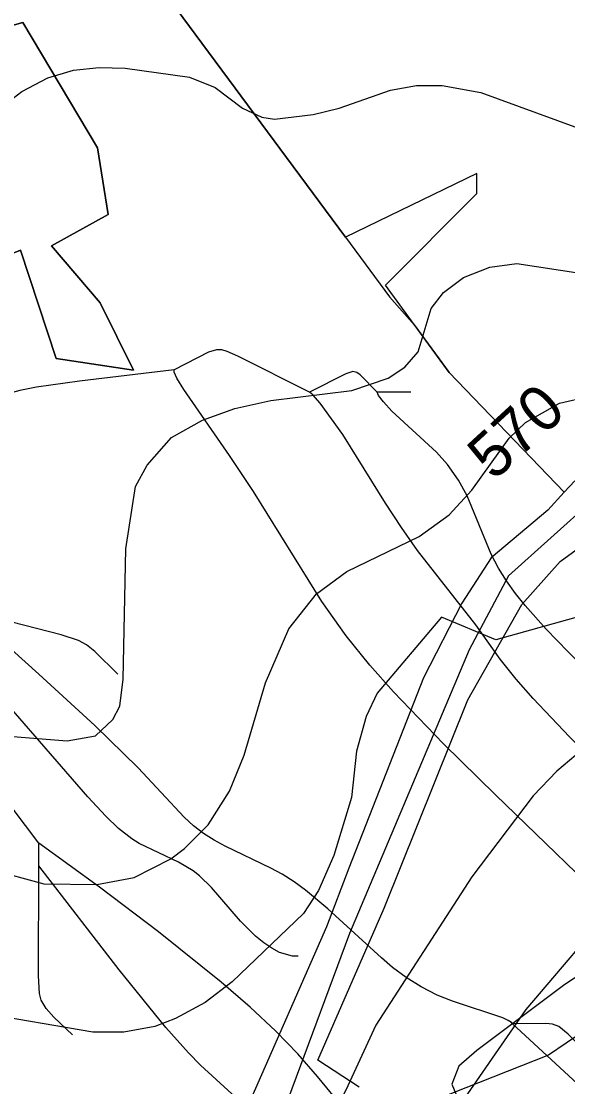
# Model space of a CAD drawing. Extents: x -709584 to -702006, y -1161789 to -1157496.
# Drawn here: x -707040.9 to -706919.7, y -1159166 to -1158929.8 of the extents above; entities that cross this region are included whole.
import ezdxf

# ---------------------------------------------------------------- set-up
doc = ezdxf.new("R2010")
doc.units = 0
for name, color, linetype in [('102_obvod PÚ', 7, 'Continuous'), ('110_silnice II. třídy a III. třídy', 7, 'Continuous'), ('120_vrstevnice hlavní', 7, 'Continuous'), ('121_vrstevnice hlavní_popis', 7, 'Continuous'), ('122_vrstevnice základní', 7, 'Continuous'), ('408_BPEJ_linie', 7, 'Continuous'), ('411_akumulovaný odtok', 7, 'Continuous'), ('419_LPIS PB', 7, 'Continuous')]:
    doc.layers.add(name, color=color, linetype=linetype)

msp = doc.modelspace()

# ---------------------------------------------------------------- linework, layer by layer
at = {"layer": '102_obvod PÚ'}
for points in [[(-707062.07, -1158946.01), (-707059.97, -1158935.48), (-707040.52, -1158930.02), (-707024, -1158957.85), (-707021.58, -1158972.62), (-707034.17, -1158979.51), (-707023.36, -1158992.21), (-707015.97, -1159007.12), (-707033.1, -1159004.52), (-707041.06, -1158980.54), (-707043.95, -1158981.65), (-707062.07, -1158946.01)], [(-707062.07, -1158946.01), (-707043.95, -1158981.65), (-707041.06, -1158980.54), (-707033.1, -1159004.52), (-707015.97, -1159007.12), (-707023.36, -1158992.21), (-707034.17, -1158979.51), (-707021.58, -1158972.62), (-707024, -1158957.85), (-707040.52, -1158930.02), (-707059.97, -1158935.48), (-707062.07, -1158946.01)]]:
    msp.add_lwpolyline(points, dxfattribs=at)
at = {"layer": '110_silnice II. třídy a III. třídy'}
msp.add_lwpolyline([(-706735.67, -1158884.09), (-706778.1, -1158943.84), (-706798.35, -1158966.48), (-706833.54, -1158993.47), (-706866.33, -1159013.22), (-706914.06, -1159035.87), (-706932.87, -1159052.74), (-706941.55, -1159069.12), (-706968.13, -1159131.99), (-706993.68, -1159200.89), (-707009.59, -1159240.89), (-707012.49, -1159265.94), (-706994.17, -1159352.49), (-706985.01, -1159395.38), (-706991.78, -1159479.49), (-706999.01, -1159615.85)], dxfattribs=at)
at = {"layer": '120_vrstevnice hlavní'}
msp.add_lwpolyline([(-707047.85, -1159117.74), (-707035.85, -1159121.02), (-707024.14, -1159121.16), (-707015.85, -1159119.59), (-707007.71, -1159115.45), (-707004.71, -1159113.16), (-706999.42, -1159107.88), (-706994.71, -1159100.45), (-706991.42, -1159092.45), (-706986.71, -1159076.45), (-706981.56, -1159064.45), (-706975.42, -1159056.73), (-706968.7, -1159051.73), (-706952.7, -1159044.02), (-706945.99, -1159039.16), (-706940.99, -1159033.73), (-706932.7, -1159022.16), (-706929.13, -1159018.73), (-706921.56, -1159014.44), (-706908.7, -1159011.44)], dxfattribs=at)
at = {"layer": '122_vrstevnice základní'}
for points in [[(-707044.57, -1158948.3), (-707040.71, -1158945.3), (-707034.99, -1158942.3), (-707029.28, -1158940.58), (-707023.56, -1158940.01), (-707017.85, -1158940.15), (-707003.56, -1158942.16), (-706997.85, -1158944.44), (-706991.85, -1158949.01), (-706987.56, -1158951.01), (-706984.71, -1158951.44), (-706976.13, -1158950.44), (-706970.42, -1158949.01), (-706958.99, -1158945.01), (-706953.28, -1158944.01), (-706947.56, -1158944.01), (-706938.99, -1158945.58), (-706918.13, -1158953.16), (-706908.7, -1158956.01), (-706899.27, -1158956.73), (-706892.99, -1158955.73), (-706889.84, -1158954.44), (-706883.7, -1158948.44), (-706869.84, -1158925.73)], [(-706682.12, -1158951.3), (-706697.55, -1158956.3), (-706714.69, -1158964.44), (-706732.98, -1158975.87), (-706811.41, -1159018.73), (-706828.84, -1159029.87), (-706846.7, -1159040.45), (-706852.41, -1159044.73), (-706867.7, -1159054.3), (-706880.7, -1159063.59), (-706884.41, -1159065.59), (-706900.7, -1159077.59), (-706906.7, -1159083.02), (-706922.13, -1159096.02), (-706927.42, -1159101.45), (-706940.99, -1159119.45), (-706962.28, -1159152.31), (-706968.46, -1159165.75), (-706975.16, -1159179.14)], [(-706560.95, -1158976.03), (-706589.26, -1158976.73), (-706606.4, -1158974.44), (-706625.26, -1158969.58), (-706638.97, -1158967.87), (-706647.55, -1158967.87), (-706662.98, -1158969.73), (-706671.55, -1158971.58), (-706681.83, -1158975.01), (-706705.83, -1158986.3), (-706715.55, -1158991.73), (-706743.84, -1159009.59), (-706755.98, -1159016.73), (-706771.55, -1159025.3), (-706805.55, -1159043.45), (-706819.55, -1159052.73), (-706857.41, -1159079.88), (-706882.98, -1159100.59), (-706908.27, -1159124.45), (-706928.99, -1159148.88), (-706951.56, -1159181.45)], [(-707042.71, -1159088.3), (-707030.71, -1159089.3), (-707024.42, -1159088.16), (-707020.56, -1159084.59), (-707018.99, -1159081.59), (-707018.28, -1159075.59), (-707017.71, -1159046.73), (-707015.56, -1159032.87), (-707012.99, -1159028.16), (-707007.56, -1159022.02), (-707000.71, -1159018.16), (-706993.56, -1159015.59), (-706985.56, -1159013.87), (-706967.56, -1159011.59), (-706959.56, -1159008.87), (-706955.85, -1159006.44), (-706952.85, -1159003.02), (-706949.99, -1158993.44), (-706947.27, -1158989.87), (-706942.84, -1158986.59), (-706936.99, -1158984.3), (-706930.99, -1158983.44), (-706916.99, -1158985.58)], [(-706912.13, -1159060.3), (-706935.69, -1159066.92), (-706947.69, -1159061.9), (-706961.99, -1159078.73), (-706964.42, -1159083.88), (-706966.56, -1159091.59), (-706967.7, -1159101.88), (-706971.56, -1159114.74), (-706974.99, -1159122.45), (-706978.28, -1159127.59), (-706994.13, -1159142.74), (-707000.13, -1159147.31), (-707006.71, -1159150.88), (-707011.28, -1159152.59), (-707018.14, -1159153.88), (-707024.99, -1159153.88), (-707050.14, -1159149.59)]]:
    msp.add_lwpolyline(points, dxfattribs=at)
at = {"layer": '408_BPEJ_linie'}
msp.add_lwpolyline([(-706900.5, -1159143), (-706924, -1159159), (-706945.5, -1159167.5), (-706974, -1159180), (-706994.5, -1159196.5), (-707008.5, -1159224), (-707017, -1159288)], dxfattribs=at)
at = {"layer": '411_akumulovaný odtok'}
for p, q in [((-706954.49, -1159012), (-706961.99, -1159012)), ((-707036.99, -1159117), (-707036.99, -1159112))]:
    msp.add_line(p, q, dxfattribs=at)
for points in [[(-706976.99, -1159012), (-706992.87, -1159003.98), (-706995.22, -1159002.94), (-706996.4, -1159002.62), (-706997.57, -1159002.6), (-706999.34, -1159003.11), (-707006.99, -1159007)], [(-707006.99, -1159007), (-707027.99, -1159009.57), (-707037.45, -1159010.91), (-707041.16, -1159011.62), (-707044.75, -1159012.55), (-707046.47, -1159013.16), (-707051.02, -1159015.19), (-707054.3, -1159016.27), (-707059.79, -1159017.03), (-707065.46, -1159017.2), (-707071.1, -1159016.93), (-707074.7, -1159016.33), (-707076.41, -1159015.8), (-707079.33, -1159014.28), (-707084.02, -1159011.13), (-707087.82, -1159009.01), (-707089.79, -1159008.19), (-707093.28, -1159007.25), (-707095.91, -1159006.93), (-707096.99, -1159007)], [(-706869.32, -1159168.68), (-706873.7, -1159164.14), (-706884.67, -1159151.74), (-706895.4, -1159140.53), (-706906.68, -1159129.31), (-706935.73, -1159101.25), (-706947.25, -1159089.93), (-706958.35, -1159078.42), (-706963.61, -1159072.53), (-706968.88, -1159066), (-706974.26, -1159058.38), (-706989.39, -1159034.02), (-706994.7, -1159026.01), (-707004.81, -1159011.41), (-707006.35, -1159008.88), (-707006.97, -1159007.54), (-707006.99, -1159007)], [(-706961.99, -1159012), (-706965.73, -1159008.18), (-706966.5, -1159007.6), (-706967.35, -1159007.39), (-706968.91, -1159007.91), (-706976.99, -1159012)], [(-706839.58, -1159168.14), (-706843.05, -1159163.62), (-706846.78, -1159159.21), (-706854.76, -1159150.64), (-706863.16, -1159142.25), (-706871.76, -1159133.94), (-706910.9, -1159096.78), (-706919.34, -1159088.43), (-706927.4, -1159079.93), (-706931.17, -1159075.59), (-706934.68, -1159071.15), (-706940.07, -1159063.6), (-706953, -1159047.09), (-706956.61, -1159042.02), (-706960.14, -1159036.57), (-706969.59, -1159021.4), (-706974.64, -1159014.45), (-706976.24, -1159012.58), (-706976.99, -1159012)], [(-706831.99, -1159137), (-706847.85, -1159128.09), (-706856.21, -1159123.2), (-706863.6, -1159118.56), (-706869.45, -1159114.36), (-706877.7, -1159107.7), (-706891.12, -1159096.13), (-706904.38, -1159084.33), (-706912.12, -1159077.04), (-706919.65, -1159069.58), (-706924.51, -1159064.5), (-706929.14, -1159059.29), (-706931.3, -1159056.61), (-706933.31, -1159053.85), (-706935.11, -1159050.98), (-706936.7, -1159047.89), (-706942.02, -1159034.97), (-706943.94, -1159031.48), (-706946.36, -1159028.06), (-706948.83, -1159025.29), (-706958.7, -1159016.18), (-706960.58, -1159014.16), (-706961.71, -1159012.7), (-706961.99, -1159012)], [(-707019.49, -1159074.5), (-707024.57, -1159069.45), (-707026.41, -1159067.99), (-707028.15, -1159067.04), (-707032, -1159065.77), (-707042.99, -1159063), (-707045.83, -1159061.98), (-707047.55, -1159061.03), (-707049.11, -1159059.83), (-707051.33, -1159057.81), (-707061.99, -1159047)], [(-706931.99, -1159152), (-706932.18, -1159151.71), (-706932.9, -1159151.27), (-706934.09, -1159150.73), (-706945.29, -1159147.03), (-706948.67, -1159145.65), (-706952.24, -1159143.81), (-706955.57, -1159141.73), (-706958.54, -1159139.54), (-706961.05, -1159137.41), (-706972.92, -1159126.52), (-706977.83, -1159122.43), (-706980.39, -1159120.56), (-706983.03, -1159118.86), (-706985.51, -1159117.5), (-706995.69, -1159112.67), (-706998.13, -1159111.34), (-707000.46, -1159109.84), (-707002.67, -1159108.1), (-707004.77, -1159106.18), (-707014.98, -1159095.24), (-707024.56, -1159085.9), (-707036.96, -1159074.53), (-707061.99, -1159052)], [(-707036.99, -1159112), (-707048.86, -1159096.32), (-707050.34, -1159094.13), (-707051.48, -1159091.83), (-707051.96, -1159089.39), (-707052.09, -1159086.82), (-707051.99, -1159072)], [(-706979.49, -1159137), (-706980.76, -1159137.04), (-706983.59, -1159136.19), (-706985.32, -1159135.27), (-706987.12, -1159134.04), (-706988.92, -1159132.58), (-706992.28, -1159129.28), (-706998.66, -1159121.82), (-707001.32, -1159119.25), (-707002.78, -1159118.12), (-707006.04, -1159116.2), (-707014.7, -1159112.03), (-707016.33, -1159111.04), (-707019.34, -1159108.69), (-707022.13, -1159106.02), (-707026.12, -1159101.73), (-707051.99, -1159072)], [(-706969.38, -1159170.77), (-706975.22, -1159163.68), (-706979.56, -1159158.69), (-706984.42, -1159153.65), (-706990.12, -1159148.35), (-706996.58, -1159142.78), (-707010.47, -1159131.64), (-707023.53, -1159121.75), (-707036.99, -1159112)], [(-707029.49, -1159154.5), (-707033.62, -1159150.55), (-707035.37, -1159148.61), (-707036.46, -1159146.79), (-707036.83, -1159145.32), (-707037.05, -1159141.36), (-707036.99, -1159117)], [(-706906.99, -1159252), (-706908.64, -1159250.28), (-706910.62, -1159248.57), (-706916.31, -1159244.21), (-706919.79, -1159241.89), (-706930.4, -1159235.69), (-706934.04, -1159233.29), (-706937.16, -1159230.96), (-706939.99, -1159228.59), (-706945.52, -1159223.55), (-706953.58, -1159215.56), (-706961.34, -1159207.23), (-706966.19, -1159201.42), (-706970.46, -1159195.58), (-706978.75, -1159183.74), (-706983.24, -1159178.15), (-706988.16, -1159173.13), (-707001.17, -1159161.18), (-707003.79, -1159158.48), (-707008.82, -1159152.85), (-707019.19, -1159140.05), (-707036.99, -1159117)], [(-706909.49, -1159164.5), (-706919.62, -1159154.3), (-706921.68, -1159152.6), (-706923.08, -1159152.1), (-706924.59, -1159151.94), (-706931.99, -1159152)], [(-706799.49, -1159277), (-706800.21, -1159277.09), (-706801.92, -1159276.52), (-706804.23, -1159275.34), (-706807.05, -1159273.58), (-706813.67, -1159268.74), (-706827.43, -1159257.61), (-706833.11, -1159253.28), (-706848.41, -1159243.6), (-706851.26, -1159241.62), (-706853.92, -1159239.52), (-706856.29, -1159237.25), (-706858.28, -1159234.74), (-706859.68, -1159232.24), (-706860.81, -1159229.57), (-706863.79, -1159221.13), (-706865.02, -1159218.36), (-706866.76, -1159215.32), (-706868.8, -1159212.41), (-706873.52, -1159206.82), (-706878.72, -1159201.44), (-706886.96, -1159193.55), (-706931.99, -1159152)]]:
    msp.add_lwpolyline(points, dxfattribs=at)
at = {"layer": '419_LPIS PB'}
for points in [[(-706918.17, -1159031.64), (-706920.51, -1159034.18), (-706946.03, -1159007.63), (-706960.14, -1158988.23), (-706939.86, -1158967.94), (-706939.86, -1158963.53), (-706968.96, -1158977.65), (-707075.96, -1158833.16)], [(-707075.96, -1158833.16), (-706968.96, -1158977.65), (-706959.26, -1158990.88), (-706953.69, -1158997.1), (-706946.03, -1159007.63), (-706920.51, -1159034.18), (-706924.18, -1159038.17), (-706936.69, -1159048.71), (-706943.2, -1159058.75), (-706951.71, -1159075.32), (-706968.23, -1159117.5), (-706973.23, -1159130.56), (-706990.25, -1159169.43)], [(-706965.95, -1159166.07), (-706975.12, -1159160.08), (-706960.42, -1159126.37), (-706941.9, -1159080.18), (-706929.88, -1159059.09), (-706921.38, -1159049.55), (-706908.36, -1159040.01), (-706856.81, -1159013.9), (-706825.27, -1158993.57), (-706798.24, -1158970.47), (-706768.71, -1158939.34), (-706745.19, -1158906.7)], [(-706881.33, -1159117.74), (-706920.37, -1159143.35), (-706939.9, -1159157.91), (-706943.9, -1159161.43), (-706945.4, -1159165.44), (-706944.4, -1159167.95)]]:
    msp.add_lwpolyline(points, dxfattribs=at)

# ---------------------------------------------------------------- texts
at = {"layer": '121_vrstevnice hlavní_popis'}
msp.add_text('570', height=10, rotation=42.5365, dxfattribs=at).set_placement((-706936.12, -1159031.83))

doc.saveas('drawing.dxf')
